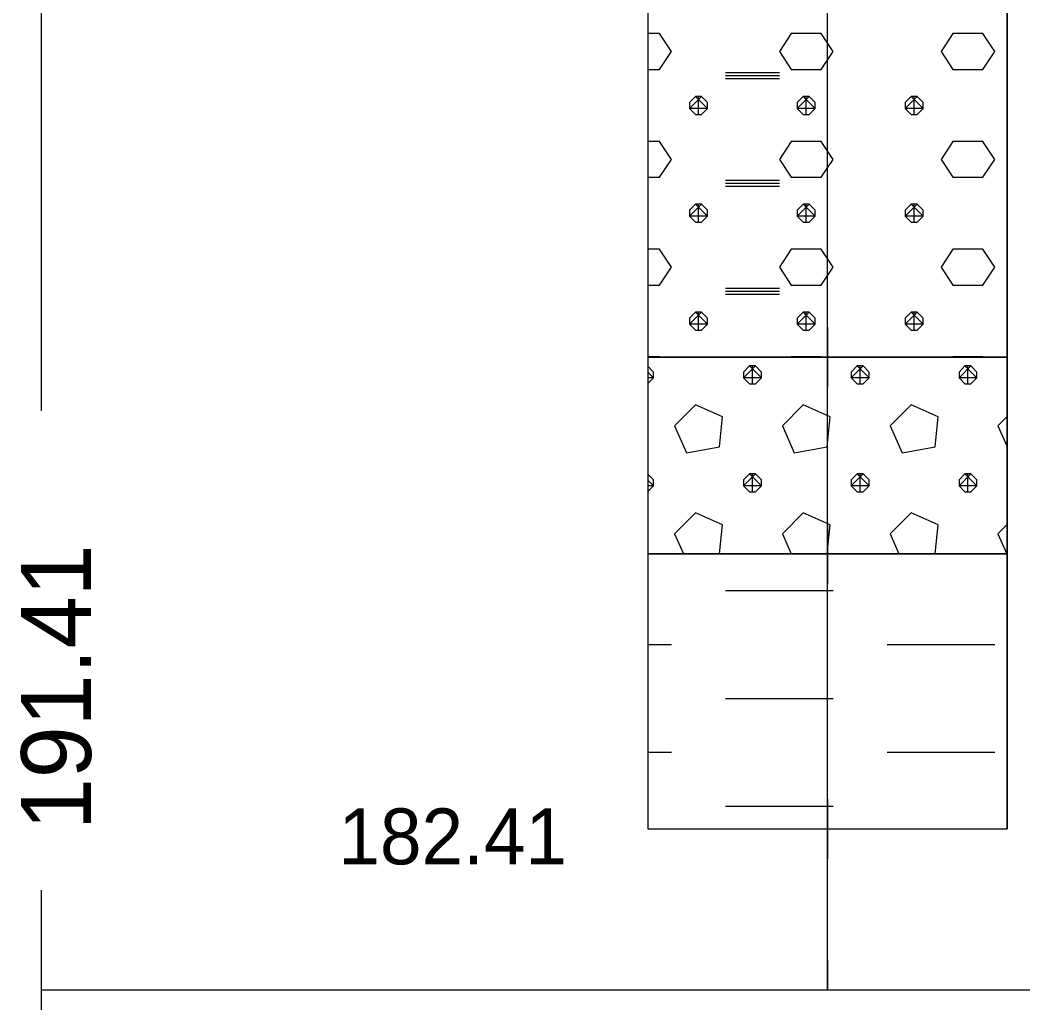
# Model space of a CAD drawing. Extents: x 3042 to 4120, y 576 to 2694.
# Drawn here: x 3821.06 to 3833.82, y 1327.06 to 1339.65 of the extents above; entities that cross this region are included whole.
import ezdxf

# ---------------------------------------------------------------- set-up
doc = ezdxf.new("R2010")
doc.units = 0
for name, color, linetype in [('12', 7, 'Continuous'), ('17', 7, 'Continuous'), ('18', 7, 'Continuous'), ('51', 7, 'Continuous'), ('53', 7, 'Continuous'), ('56', 7, 'Continuous'), ('7', 7, 'Continuous')]:
    doc.layers.add(name, color=color, linetype=linetype)

msp = doc.modelspace()

# ---------------------------------------------------------------- linework, layer by layer
at = {"layer": '12'}
for points in [[(3821.333, 1334.679), (3821.333, 1374.363)], [(3821.333, 1327.313), (3821.333, 1328.583)]]:
    msp.add_lwpolyline(points, dxfattribs=at)
at = {"layer": '18'}
for p, q in [((3831.333, 1327.313), (3831.333, 1374.363)), ((3831.333, 1329.744), (3831.333, 1328.982)), ((3830.952, 1329.363), (3831.714, 1329.363)), ((3831.333, 1327.694), (3831.333, 1327.313))]:
    msp.add_line(p, q, dxfattribs=at)
at = {"layer": '51'}
for points in [[(3829.047, 1335.363), (3833.619, 1335.363), (3833.619, 1341.363), (3829.047, 1341.363)], [(3829.047, 1332.863), (3833.619, 1332.863), (3833.619, 1335.363), (3829.047, 1335.363)], [(3829.047, 1329.363), (3833.619, 1329.363), (3833.619, 1332.863), (3829.047, 1332.863)]]:
    msp.add_lwpolyline(points, close=True, dxfattribs=at)
for points in [[(3829.047, 1339.022), (3829.197, 1339.022), (3829.349, 1339.251), (3829.197, 1339.48), (3829.047, 1339.48)], [(3830.873, 1339.022), (3831.254, 1339.022), (3831.406, 1339.251), (3831.254, 1339.48), (3830.873, 1339.48), (3830.721, 1339.251), (3830.873, 1339.022)], [(3832.93, 1339.022), (3833.311, 1339.022), (3833.464, 1339.251), (3833.311, 1339.48), (3832.93, 1339.48), (3832.778, 1339.251), (3832.93, 1339.022)], [(3830.035, 1338.984), (3830.721, 1338.984)], [(3830.035, 1338.946), (3830.721, 1338.946)], [(3830.035, 1338.908), (3830.721, 1338.908)], [(3829.654, 1338.68), (3829.578, 1338.603), (3829.578, 1338.527), (3829.654, 1338.451), (3829.73, 1338.451), (3829.806, 1338.527), (3829.806, 1338.603), (3829.73, 1338.68), (3829.654, 1338.68), (3829.806, 1338.527), (3829.578, 1338.527), (3829.73, 1338.68)], [(3829.692, 1338.451), (3829.692, 1338.68)], [(3831.025, 1338.68), (3830.949, 1338.603), (3830.949, 1338.527), (3831.025, 1338.451), (3831.102, 1338.451), (3831.178, 1338.527), (3831.178, 1338.603), (3831.102, 1338.68), (3831.025, 1338.68), (3831.178, 1338.527), (3830.949, 1338.527), (3831.102, 1338.68)], [(3831.063, 1338.451), (3831.063, 1338.68)], [(3832.397, 1338.68), (3832.321, 1338.603), (3832.321, 1338.527), (3832.397, 1338.451), (3832.473, 1338.451), (3832.549, 1338.527), (3832.549, 1338.603), (3832.473, 1338.68), (3832.397, 1338.68), (3832.549, 1338.527), (3832.321, 1338.527), (3832.473, 1338.68)], [(3832.435, 1338.451), (3832.435, 1338.68)], [(3829.047, 1337.651), (3829.197, 1337.651), (3829.349, 1337.879), (3829.197, 1338.108), (3829.047, 1338.108)], [(3830.873, 1337.651), (3831.254, 1337.651), (3831.406, 1337.879), (3831.254, 1338.108), (3830.873, 1338.108), (3830.721, 1337.879), (3830.873, 1337.651)], [(3832.93, 1337.651), (3833.311, 1337.651), (3833.464, 1337.879), (3833.311, 1338.108), (3832.93, 1338.108), (3832.778, 1337.879), (3832.93, 1337.651)], [(3830.035, 1337.613), (3830.721, 1337.613)], [(3830.035, 1337.575), (3830.721, 1337.575)], [(3830.035, 1337.537), (3830.721, 1337.537)], [(3829.654, 1337.308), (3829.578, 1337.232), (3829.578, 1337.156), (3829.654, 1337.079), (3829.73, 1337.079), (3829.806, 1337.156), (3829.806, 1337.232), (3829.73, 1337.308), (3829.654, 1337.308), (3829.806, 1337.156), (3829.578, 1337.156), (3829.73, 1337.308)], [(3829.692, 1337.079), (3829.692, 1337.308)], [(3831.025, 1337.308), (3830.949, 1337.232), (3830.949, 1337.156), (3831.025, 1337.079), (3831.102, 1337.079), (3831.178, 1337.156), (3831.178, 1337.232), (3831.102, 1337.308), (3831.025, 1337.308), (3831.178, 1337.156), (3830.949, 1337.156), (3831.102, 1337.308)], [(3831.063, 1337.079), (3831.063, 1337.308)], [(3832.397, 1337.308), (3832.321, 1337.232), (3832.321, 1337.156), (3832.397, 1337.079), (3832.473, 1337.079), (3832.549, 1337.156), (3832.549, 1337.232), (3832.473, 1337.308), (3832.397, 1337.308), (3832.549, 1337.156), (3832.321, 1337.156), (3832.473, 1337.308)], [(3832.435, 1337.079), (3832.435, 1337.308)], [(3829.047, 1336.279), (3829.197, 1336.279), (3829.349, 1336.508), (3829.197, 1336.736), (3829.047, 1336.736)], [(3830.873, 1336.279), (3831.254, 1336.279), (3831.406, 1336.508), (3831.254, 1336.736), (3830.873, 1336.736), (3830.721, 1336.508), (3830.873, 1336.279)], [(3832.93, 1336.279), (3833.311, 1336.279), (3833.464, 1336.508), (3833.311, 1336.736), (3832.93, 1336.736), (3832.778, 1336.508), (3832.93, 1336.279)], [(3830.035, 1336.241), (3830.721, 1336.241)], [(3830.035, 1336.203), (3830.721, 1336.203)], [(3830.035, 1336.165), (3830.721, 1336.165)], [(3829.654, 1335.936), (3829.578, 1335.86), (3829.578, 1335.784), (3829.654, 1335.708), (3829.73, 1335.708), (3829.806, 1335.784), (3829.806, 1335.86), (3829.73, 1335.936), (3829.654, 1335.936), (3829.806, 1335.784), (3829.578, 1335.784), (3829.73, 1335.936)], [(3829.692, 1335.708), (3829.692, 1335.936)], [(3831.025, 1335.936), (3830.949, 1335.86), (3830.949, 1335.784), (3831.025, 1335.708), (3831.102, 1335.708), (3831.178, 1335.784), (3831.178, 1335.86), (3831.102, 1335.936), (3831.025, 1335.936), (3831.178, 1335.784), (3830.949, 1335.784), (3831.102, 1335.936)], [(3831.063, 1335.708), (3831.063, 1335.936)], [(3832.397, 1335.936), (3832.321, 1335.86), (3832.321, 1335.784), (3832.397, 1335.708), (3832.473, 1335.708), (3832.549, 1335.784), (3832.549, 1335.86), (3832.473, 1335.936), (3832.397, 1335.936), (3832.549, 1335.784), (3832.321, 1335.784), (3832.473, 1335.936)], [(3832.435, 1335.708), (3832.435, 1335.936)], [(3829.198, 1335.363), (3829.197, 1335.365), (3829.047, 1335.365)], [(3831.255, 1335.363), (3831.254, 1335.365), (3830.873, 1335.365), (3830.872, 1335.363)], [(3833.313, 1335.363), (3833.311, 1335.365), (3832.93, 1335.365), (3832.929, 1335.363)], [(3829.044, 1335.022), (3829.044, 1335.022), (3829.12, 1335.098), (3829.12, 1335.174), (3829.044, 1335.251), (3829.044, 1335.251)], [(3829.044, 1335.251), (3829.044, 1335.251)], [(3830.34, 1335.251), (3830.263, 1335.174), (3830.263, 1335.098), (3830.34, 1335.022), (3830.416, 1335.022), (3830.492, 1335.098), (3830.492, 1335.174), (3830.416, 1335.251), (3830.34, 1335.251), (3830.492, 1335.098), (3830.263, 1335.098), (3830.416, 1335.251)], [(3830.378, 1335.022), (3830.378, 1335.251)], [(3831.711, 1335.251), (3831.635, 1335.174), (3831.635, 1335.098), (3831.711, 1335.022), (3831.787, 1335.022), (3831.864, 1335.098), (3831.864, 1335.174), (3831.787, 1335.251), (3831.711, 1335.251), (3831.864, 1335.098), (3831.635, 1335.098), (3831.787, 1335.251)], [(3831.749, 1335.022), (3831.749, 1335.251)], [(3833.083, 1335.251), (3833.007, 1335.174), (3833.007, 1335.098), (3833.083, 1335.022), (3833.159, 1335.022), (3833.235, 1335.098), (3833.235, 1335.174), (3833.159, 1335.251), (3833.083, 1335.251), (3833.235, 1335.098), (3833.007, 1335.098), (3833.159, 1335.251)], [(3833.121, 1335.022), (3833.121, 1335.251)], [(3829.047, 1335.172), (3829.12, 1335.098), (3829.047, 1335.098)], [(3829.387, 1334.489), (3829.539, 1334.146), (3829.959, 1334.222), (3829.997, 1334.603), (3829.654, 1334.755), (3829.387, 1334.489)], [(3830.759, 1334.489), (3830.911, 1334.146), (3831.33, 1334.222), (3831.368, 1334.603), (3831.025, 1334.755), (3830.759, 1334.489)], [(3832.13, 1334.489), (3832.283, 1334.146), (3832.702, 1334.222), (3832.74, 1334.603), (3832.397, 1334.755), (3832.13, 1334.489)], [(3833.619, 1334.606), (3833.502, 1334.489)], [(3833.502, 1334.489), (3833.619, 1334.225)], [(3829.044, 1333.65), (3829.044, 1333.65), (3829.12, 1333.727), (3829.12, 1333.803), (3829.044, 1333.879), (3829.044, 1333.879)], [(3829.044, 1333.879), (3829.044, 1333.879)], [(3829.047, 1333.8), (3829.12, 1333.727), (3829.047, 1333.727)], [(3830.34, 1333.879), (3830.263, 1333.803), (3830.263, 1333.727), (3830.34, 1333.65), (3830.416, 1333.65), (3830.492, 1333.727), (3830.492, 1333.803), (3830.416, 1333.879), (3830.34, 1333.879), (3830.492, 1333.727), (3830.263, 1333.727), (3830.416, 1333.879)], [(3830.378, 1333.65), (3830.378, 1333.879)], [(3831.711, 1333.879), (3831.635, 1333.803), (3831.635, 1333.727), (3831.711, 1333.65), (3831.787, 1333.65), (3831.864, 1333.727), (3831.864, 1333.803), (3831.787, 1333.879), (3831.711, 1333.879), (3831.864, 1333.727), (3831.635, 1333.727), (3831.787, 1333.879)], [(3831.749, 1333.65), (3831.749, 1333.879)], [(3833.083, 1333.879), (3833.007, 1333.803), (3833.007, 1333.727), (3833.083, 1333.65), (3833.159, 1333.65), (3833.235, 1333.727), (3833.235, 1333.803), (3833.159, 1333.879), (3833.083, 1333.879), (3833.235, 1333.727), (3833.007, 1333.727), (3833.159, 1333.879)], [(3833.121, 1333.65), (3833.121, 1333.879)], [(3829.96, 1332.863), (3829.997, 1333.231), (3829.654, 1333.384), (3829.387, 1333.117)], [(3831.331, 1332.863), (3831.368, 1333.231), (3831.025, 1333.384), (3830.759, 1333.117)], [(3832.703, 1332.863), (3832.74, 1333.231), (3832.397, 1333.384), (3832.13, 1333.117)], [(3833.619, 1333.234), (3833.502, 1333.117)], [(3829.387, 1333.117), (3829.5, 1332.863)], [(3830.759, 1333.117), (3830.872, 1332.863)], [(3832.13, 1333.117), (3832.243, 1332.863)], [(3833.502, 1333.117), (3833.615, 1332.863)], [(3830.035, 1332.393), (3830.721, 1332.393)], [(3830.721, 1332.393), (3831.406, 1332.393)], [(3829.047, 1331.707), (3829.349, 1331.707)], [(3832.092, 1331.707), (3832.778, 1331.707)], [(3832.778, 1331.707), (3833.464, 1331.707)], [(3830.035, 1331.021), (3830.721, 1331.021)], [(3830.721, 1331.021), (3831.406, 1331.021)], [(3829.047, 1330.336), (3829.349, 1330.336)], [(3832.092, 1330.336), (3832.778, 1330.336)], [(3832.778, 1330.336), (3833.464, 1330.336)], [(3830.035, 1329.65), (3830.721, 1329.65)], [(3830.721, 1329.65), (3831.406, 1329.65)]]:
    msp.add_lwpolyline(points, dxfattribs=at)
at = {"layer": '53'}
for points in [[(3829.047, 1374.363), (3829.047, 1329.363)], [(3833.619, 1374.363), (3833.619, 1329.363)], [(3829.047, 1335.363), (3833.619, 1335.363)], [(3829.047, 1332.863), (3833.619, 1332.863)], [(3829.047, 1329.363), (3833.619, 1329.363)]]:
    msp.add_lwpolyline(points, dxfattribs=at)
at = {"layer": '56'}
for points in [[(3831.333, 1335.744), (3831.333, 1334.982)], [(3830.952, 1335.363), (3831.714, 1335.363)], [(3831.333, 1333.244), (3831.333, 1332.482)], [(3830.952, 1332.863), (3831.714, 1332.863)], [(3831.333, 1329.744), (3831.333, 1328.982)], [(3830.952, 1329.363), (3831.714, 1329.363)]]:
    msp.add_lwpolyline(points, dxfattribs=at)
at = {"layer": '7'}
for points in [[(3821.333, 1327.059), (3821.333, 1327.567)], [(3821.333, 1327.313), (3999.313, 1327.313)]]:
    msp.add_lwpolyline(points, dxfattribs=at)

# ---------------------------------------------------------------- texts
at = {"layer": '12'}
msp.add_text('191.41', height=0.889, rotation=90, dxfattribs=at).set_placement((3821.962, 1329.345))
at = {"layer": '17'}
msp.add_text('182.41', height=0.7112, dxfattribs=at).set_placement((3825.11, 1328.911))

doc.saveas('drawing.dxf')
